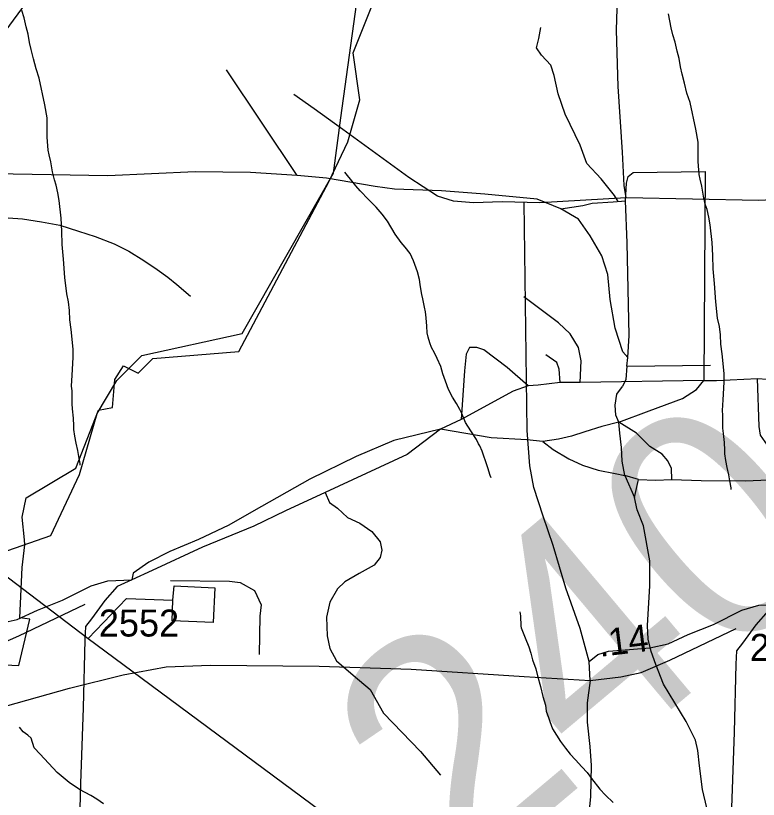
# Model space of a CAD drawing. Extents: x 2169602 to 2449496, y 721995 to 810662.
# Drawn here: x 2389464 to 2392905, y 779703 to 783332 of the extents above; entities that cross this region are included whole.
import ezdxf

# ---------------------------------------------------------------- set-up
doc = ezdxf.new("R2010")
doc.units = 0
doc.layers.add('Default', color=7, linetype='Continuous')

msp = doc.modelspace()

# ---------------------------------------------------------------- linework, layer by layer
at = {"layer": 'Default'}
for p, q in [((2390767.4, 782591.8), (2390440.9, 783081.9)), ((2392292.4, 782488.7), (2391892.3, 782465.8)), ((2392296, 781709.4), (2392682.9, 781713.6)), ((2392710.6, 781642.8), (2392901.1, 781652.6)), ((2392901.1, 781652.6), (2393150.9, 781632.1)), ((2392079.3, 781632.8), (2391986, 781632.8)), ((2392651.5, 781642.2), (2392079.3, 781632.8)), ((2392651.5, 781642.2), (2392710.6, 781642.8)), ((2391527.3, 781461.6), (2391432.5, 781417.1)), ((2392349.1, 781183.9), (2392285.9, 781202.3)), ((2392285.9, 781202.3), (2392331.6, 781100.2)), ((2392331.6, 781100.2), (2392349.1, 781183.9)), ((2390897.3, 781124.1), (2390918, 781077.4)), ((2389398.4, 780753.2), (2389799.5, 780447.4)), ((2390002.2, 780719.1), (2389933.9, 780687.9)), ((2389799.5, 780447.4), (2389960.8, 780328.1)), ((2389960.8, 780328.1), (2391259.1, 779367.9)), ((2392124.9, 780252.7), (2392121.5, 780341.7))]:
    msp.add_line(p, q, dxfattribs=at)
for points in [[(2388625.4, 794491.7), (2388616.4, 794288.1), (2388616.4, 794167), (2388617.8, 794076.8), (2389691.7, 784332), (2389662.7, 783599.5), (2383058, 774616.8), (2382114, 771837.6)], [(2390970.9, 782858.9), (2391056.9, 783486.3), (2391080, 783534.1)], [(2389158, 780337.7), (2389478.2, 780322.4), (2389528.7, 780537.6), (2389483, 780543.1), (2389494.2, 780775.9), (2389507, 780882), (2389504.7, 780904.4), (2389494.7, 781009.2), (2389513, 781098.9), (2389742.2, 781236.6), (2389848.2, 781505.9), (2389912.5, 781517.6), (2389924, 781647.5), (2389964.2, 781711.2), (2390031.7, 781676.5), (2390099.5, 781744.7), (2390498, 781776.4), (2390850.5, 782441.4), (2390917, 782566.7), (2391003.2, 782747.7), (2391057.7, 782942.2), (2391027, 783160), (2391138.5, 783440.2)], [(2389158, 780337.7), (2389478.2, 780322.4), (2389528.7, 780537.6), (2389483, 780543.1), (2389494.2, 780775.9), (2389507, 780882), (2389504.7, 780904.4), (2389494.7, 781009.2), (2389513, 781098.9), (2389742.2, 781236.6), (2389848.2, 781505.9), (2389912.5, 781517.6), (2389924, 781647.5), (2389964.2, 781711.2), (2390031.7, 781676.5), (2390099.5, 781744.7), (2390498, 781776.4), (2390850.5, 782441.4), (2390917, 782566.7), (2391003.2, 782747.7), (2391057.7, 782942.2), (2391027, 783160), (2391138.5, 783440.2)], [(2392292.4, 782488.7), (2392282.7, 782545.1), (2392274.9, 782700.7), (2392255.4, 783004.1), (2392247.7, 783264.7), (2392251.6, 783416.4)], [(2389762.9, 781251), (2389762.5, 781258.7), (2389756.7, 781290.8), (2389752, 781318.7), (2389744, 781352.8), (2389737.9, 781384.5), (2389734, 781416.4), (2389733.6, 781432.7), (2389731.5, 781468.7), (2389727, 781510.8), (2389725.2, 781534.5), (2389725, 781594.6), (2389722.5, 781616.5), (2389726.2, 781666.6), (2389730.1, 781748.4), (2389730.1, 781786.5), (2389727.8, 781818.5), (2389721.1, 781878.3), (2389715.1, 781924.2), (2389712.9, 781966.4), (2389708.5, 782006.4), (2389700.3, 782044.1), (2389691.7, 782120.1), (2389685.4, 782204.2), (2389679.2, 782272), (2389678.4, 782334.2), (2389674.5, 782394), (2389665.5, 782476.1), (2389659.5, 782511.9), (2389651.5, 782547.5), (2389643.1, 782571.5), (2389635.1, 782609.7), (2389626.5, 782655.6), (2389618.7, 782687.6), (2389614.8, 782709.7), (2389610.3, 782769.6), (2389610.3, 782815.4), (2389609.5, 782859.3), (2389599.3, 782919.4), (2389572.6, 783043.4), (2389558.2, 783087), (2389546.4, 783133), (2389535.9, 783175.1), (2389527.9, 783208.8), (2389521.5, 783246.7), (2389513.1, 783280.8), (2389503.1, 783322.8), (2389493, 783356.8)], [(2392778.7, 781138.2), (2392778.3, 781145.9), (2392772.6, 781178), (2392767.8, 781205.9), (2392759.9, 781240), (2392753.7, 781271.7), (2392749.8, 781303.6), (2392749.4, 781319.8), (2392747.3, 781355.8), (2392742.8, 781397.9), (2392741, 781421.7), (2392740.8, 781481.8), (2392738.3, 781503.6), (2392742, 781553.8), (2392745.9, 781635.5), (2392745.9, 781673.7), (2392743.7, 781705.7), (2392736.9, 781765.5), (2392730.9, 781811.4), (2392728.7, 781853.5), (2392724.4, 781893.5), (2392716.2, 781931.3), (2392707.6, 782007.2), (2392701.2, 782091.4), (2392695.1, 782159.2), (2392694.2, 782221.4), (2392690.3, 782281.2), (2392681.3, 782363.3), (2392675.4, 782399), (2392667.4, 782434.7), (2392659, 782458.7), (2392651, 782496.8), (2392642.4, 782542.7), (2392634.6, 782574.8), (2392630.7, 782596.9), (2392626.2, 782656.7), (2392626.2, 782702.6), (2392625.3, 782746.5), (2392615.1, 782806.5), (2392588.4, 782930.6), (2392574.1, 782974.2), (2392562.2, 783020.1), (2392551.7, 783062.3), (2392543.7, 783096), (2392537.4, 783133.8), (2392529, 783167.9), (2392518.9, 783210), (2392508.9, 783244), (2392500.7, 783275.7), (2392488.2, 783341.6)], [(2392255.1, 782472.1), (2392238.4, 782499.7), (2392176.2, 782577.5), (2392110.1, 782647.5), (2392079, 782733.1), (2392009, 782877), (2391977.9, 782970.3), (2391958.5, 783055.9), (2391942.9, 783102.6), (2391900.2, 783149.3), (2391876.8, 783184.3), (2391888.5, 783227.1), (2391896.3, 783277.6)], [(2390979.7, 782804.8), (2390846.5, 782901.5), (2390753.2, 782967.6)], [(2389426.9, 780855.9), (2389626.9, 780924), (2389758.9, 781206.8), (2389840.9, 781490.5), (2389932, 781642.8), (2390047.8, 781758.5), (2390513.9, 781860.5), (2390935.9, 782603.1), (2390970.9, 782858.9)], [(2391892.3, 782465.8), (2391717.3, 782469.7), (2391585.2, 782465.8), (2391491.9, 782473.6), (2391418, 782497), (2391285.8, 782582.5), (2390979.7, 782804.8)], [(2390767.4, 782591.8), (2390551.7, 782605.4), (2390295.1, 782609.3), (2389890.8, 782589.9), (2389276.5, 782601.5)], [(2391667.3, 781192.3), (2391663, 781202.3), (2391651.1, 781238.1), (2391640.9, 781270.1), (2391633.1, 781292), (2391624.7, 781316), (2391614.6, 781340.2), (2391608.7, 781350), (2391598.8, 781369.8), (2391572.4, 781409.9), (2391548, 781447.6), (2391530.4, 781489.6), (2391522, 781507.6), (2391506.2, 781535.5), (2391487.7, 781565.4), (2391469.5, 781601.4), (2391455.3, 781639.3), (2391443.2, 781673.2), (2391433.2, 781707.1), (2391417, 781745.3), (2391404.7, 781771.1), (2391390.7, 781795.1), (2391382.5, 781817), (2391374.5, 781843), (2391370.2, 781863.1), (2391368.4, 781895), (2391366.1, 781932.6), (2391362.4, 781960.8), (2391357.9, 781982.6), (2391353.8, 782004.7), (2391349.7, 782020.7), (2391345.4, 782040.9), (2391341.7, 782066.6), (2391337.4, 782086.7), (2391335.4, 782110.5), (2391325.3, 782146.5), (2391307.3, 782196.3), (2391290.9, 782230.4), (2391268.5, 782260.2), (2391250.5, 782282.4), (2391222.4, 782319.9), (2391186.5, 782380.1), (2391161.9, 782413.8), (2391133.6, 782445.6), (2391114.1, 782465.7), (2391097.9, 782481.5), (2391059.6, 782521.4), (2391039.7, 782545), (2391027.6, 782559), (2390989.2, 782607)], [(2392289.8, 782474.3), (2392293.7, 782556), (2392301.5, 782587.1), (2392324.8, 782606.5), (2392659.1, 782610.4), (2392651.5, 781642.2)], [(2391989.2, 782437.2), (2391879.3, 782482.9), (2391638.2, 782506.2), (2391436.1, 782521.8), (2391218.4, 782529.6), (2391129, 782541.2), (2390903.5, 782580.1), (2390767.4, 782591.8)], [(2393783.3, 782479), (2393567.5, 782492.6), (2393310.9, 782496.5), (2392906.6, 782477), (2392292.4, 782488.7)], [(2392121.5, 780341.7), (2392078.7, 780493.4), (2392012.6, 780680.1), (2391954.3, 780878.5), (2391907.7, 781014.7), (2391864.9, 781146.9), (2391845.5, 781248), (2391833.8, 781411.4), (2391820.2, 782467.4)], [(2391989.2, 782437.2), (2392091.2, 782452.8), (2392135.3, 782464.6), (2392232.6, 782470.7), (2392289.8, 782474.3)], [(2392306.1, 781851.8), (2392297.3, 782280.2), (2392289.8, 782474.3)], [(2392300.2, 781748.7), (2392276.9, 781776), (2392241.9, 781884.9), (2392218.6, 782017.1), (2392206.9, 782133.8), (2392179.7, 782219.4), (2392125.3, 782312.8), (2392070.8, 782390.5), (2391989.2, 782437.2)], [(2389383, 782398.9), (2389495.1, 782391.4), (2389583.2, 782377.8), (2389669.1, 782362.2), (2389755.3, 782334.7), (2389831.4, 782308.9), (2389919.5, 782275.3), (2389987.6, 782241.5), (2390057.7, 782197.9), (2390120, 782156.2), (2390168.1, 782120.5), (2390210.2, 782086.6), (2390274.5, 782032.9)], [(2392079.3, 781632.8), (2392083.2, 781733.9), (2392071.5, 781796.2), (2392032.7, 781858.4), (2391978.2, 781909), (2391818.8, 782029.6)], [(2392296, 781709.4), (2392300.2, 781748.7), (2392306.1, 781851.8)], [(2391838.3, 781617.2), (2391741.1, 781702.8), (2391632.2, 781784.5), (2391601.1, 781796.2), (2391566.2, 781796.2), (2391550.6, 781765), (2391542.8, 781687.3), (2391527.3, 781461.6)], [(2391986, 781632.8), (2391982.1, 781695), (2391970.5, 781726.1), (2391919.9, 781761.2)], [(2392296, 781709.4), (2392290.2, 781647.4), (2392275.5, 781615)], [(2393020.3, 781184.9), (2392990.5, 781273.3), (2392947.8, 781343.3), (2392914.7, 781390), (2392908.9, 781428.9), (2392901.1, 781652.6)], [(2391838.3, 781617.2), (2391768.3, 781593.9), (2391527.3, 781461.6)], [(2391986, 781632.8), (2391884.9, 781621.1), (2391838.3, 781617.2)], [(2392258.7, 781449.3), (2392398.4, 781502.8), (2392552.7, 781560), (2392618.4, 781601.4), (2392651.5, 781642.2)], [(2392258.7, 781449.3), (2392245.1, 781482.4), (2392241.2, 781529.1), (2392249, 781579.6), (2392275.5, 781615)], [(2392258.7, 781449.3), (2392179, 781429.9), (2392101.2, 781404.6), (2392039, 781385.1), (2391978.8, 781371.5), (2391906.9, 781359.9)], [(2392285.9, 781202.3), (2392274.2, 781268.5), (2392270.4, 781332.6), (2392262.6, 781398.8), (2392258.7, 781449.3)], [(2392503.6, 781184.8), (2392501.7, 781235.4), (2392486.1, 781270.4), (2392458.9, 781301.5), (2392402.5, 781336.5), (2392340.3, 781398.8), (2392258.7, 781449.3)], [(2391432.5, 781417.1), (2391216.1, 781365.2), (2391041.2, 781291.3), (2390827.4, 781186.3), (2390566.9, 781038.5), (2390450.7, 780971.9), (2390310.8, 780905.8), (2390178.6, 780851.3), (2390081.4, 780800.7), (2390007.6, 780750.2), (2390002.2, 780719.1)], [(2391432.5, 781417.1), (2391278, 781299.1), (2390897.3, 781124.1)], [(2391906.9, 781359.9), (2391832.4, 781368.3), (2391666.8, 781377), (2391432.5, 781417.1)], [(2391906.9, 781359.9), (2391953.5, 781322.9), (2392027.4, 781280.1), (2392089.6, 781250.9), (2392163.4, 781227.6), (2392241.2, 781212.1), (2392285.9, 781202.3)], [(2392349.1, 781183.9), (2392427.8, 781180.9), (2392503.6, 781184.8)], [(2392503.6, 781184.8), (2392640.6, 781180), (2392846.7, 781178), (2393020.3, 781184.9)], [(2390897.3, 781124.1), (2390714.6, 781038.5), (2390566.9, 780968.5), (2390329.7, 780871.2), (2390096.5, 780762.3), (2390002.2, 780719.1)], [(2390918, 781077.4), (2390954.2, 781051.6), (2391000.8, 781008.8), (2391059.1, 780981.6), (2391113.6, 780942.7), (2391152.4, 780896), (2391160.2, 780857.1), (2391152.4, 780822.1), (2391125.2, 780787.1), (2391055.3, 780748.2), (2390989.2, 780709.3), (2390954.2, 780678.2), (2390919.2, 780616), (2390903.6, 780546), (2390907.5, 780460.4), (2390919.2, 780402), (2390950.3, 780343.7), (2391028, 780277.6), (2391105.8, 780211.4), (2391168, 780102.5), (2391339, 779923.6), (2391432.4, 779814.7)], [(2392738.8, 779385.8), (2392733.9, 779458.7), (2392702.8, 779552.1), (2392665.9, 779662.9), (2392646.5, 779748.5), (2392632.9, 779857.4), (2392625.1, 779929.4), (2392613.4, 779976.1), (2392570.7, 780063.6), (2392465.7, 780236.7), (2392429.7, 780327.1), (2392408.4, 780387.4), (2392394.8, 780443.8), (2392390.9, 780508), (2392402.5, 780690.8), (2392402.5, 780807.5), (2392372.4, 780969.9), (2392343.2, 781043.8), (2392331.6, 781100.2)], [(2389105.6, 780454.6), (2389144.5, 780485.7), (2389195.1, 780501.2), (2389292.3, 780509), (2389385.6, 780516.8), (2389471.1, 780536.2), (2389564.4, 780579), (2389681, 780625.7), (2389813.2, 780691.8), (2389890.9, 780715.2), (2390002.2, 780719.1)], [(2390180.8, 780716.2), (2390454.7, 780713.1), (2390504.5, 780706.9), (2390569.8, 780669.6), (2390600.9, 780604.2), (2390594.7, 780551.3), (2390591.6, 780373.8)], [(2389933.9, 780687.9), (2389877.3, 780623.8), (2389815.1, 780538.2), (2389787.9, 780503.2), (2389784, 780440.9), (2389776.3, 780125.9), (2389764.6, 779775.8), (2389752.9, 779367.4), (2389752.9, 779254.6), (2389760.7, 779211.8), (2389760.7, 779192.3)], [(2390192.5, 780624.9), (2390198.2, 780691), (2390386.2, 780681.8), (2390379, 780521.9), (2390188.9, 780529), (2390192.5, 780624.9)], [(2389109.1, 780365.6), (2389252.4, 780382.3), (2389346.6, 780403.3), (2389478.4, 780459.8), (2389786.1, 780606.4)], [(2389799.5, 780447.4), (2389976.7, 780632.1), (2390192.5, 780624.9)], [(2392121.5, 780341.7), (2392160.4, 780372.8), (2392210.9, 780388.4), (2392308.1, 780396.2), (2392401.4, 780404), (2392486.9, 780423.4), (2392580.2, 780466.2), (2392696.8, 780512.9), (2392829, 780579), (2392906.8, 780602.3), (2393018, 780606.3)], [(2391799.7, 780570.6), (2391802.1, 780552.3), (2391804.4, 780504.6), (2391806.4, 780496.5), (2391824.7, 780450.8), (2391840.7, 780409), (2391850.9, 780379.1), (2391858.7, 780349.1), (2391873.5, 780307.1), (2391881.3, 780275.1), (2391895.4, 780225.1), (2391905.7, 780179.3), (2391918.2, 780139.3), (2391922.5, 780111.5), (2391932.7, 780081.5), (2391938.7, 780063.6), (2391951, 780029.7), (2391988.9, 779970), (2392011.1, 779939.9), (2392033.4, 779912.2), (2392057.4, 779886.2), (2392087.6, 779852.4), (2392112.2, 779826.5), (2392132.1, 779798.7), (2392170.2, 779749.1), (2392196.7, 779721.2), (2392232.5, 779687.3)], [(2392949.7, 780575), (2392893.2, 780510.9), (2392831, 780425.4), (2392803.7, 780390.3), (2392799.9, 780328.1), (2392792.1, 780013), (2392780.4, 779663), (2392768.8, 779254.5), (2392768.8, 779141.7), (2392776.5, 779098.9), (2392776.5, 779079.5)], [(2392124.9, 780252.7), (2392268.2, 780269.5), (2392362.4, 780290.4), (2392494.3, 780347), (2392801.9, 780493.6)], [(2389316.4, 780106.1), (2389714, 780217.1), (2389962, 780280), (2390160.8, 780315.6), (2390365.9, 780323.9), (2390870.3, 780319.8), (2391296.1, 780305.1), (2391819.3, 780271.6), (2392124.9, 780252.7)], [(2392124.9, 780252.7), (2392111.3, 780150.1), (2392111.3, 780060.1), (2392123.8, 779947), (2392130.1, 779859), (2392127, 779714.5), (2392097.7, 779429.7), (2392080.9, 779174.2), (2392046.4, 778751.2), (2392040.1, 778577.3), (2392014, 778311.4), (2392007.7, 778162.7), (2391986.8, 778064.2), (2391924, 777923.9), (2391758.6, 777695.7), (2391322.3, 777109.3), (2391098.4, 776793), (2390959.2, 776560.6), (2390739.5, 776148), (2390579.4, 775903), (2390516.6, 775766.9), (2390499.8, 775687.3), (2390514, 775634.9)], [(2389870.3, 779681), (2389840.5, 779703), (2389812, 779720.6), (2389760.1, 779748.7), (2389712.2, 779780.3), (2389655.8, 779826.2), (2389577.2, 779911.9), (2389549.6, 779941.6), (2389535.2, 779985.6), (2389520.8, 779999.5), (2389498.9, 780015.4), (2389480.9, 780037.2)]]:
    msp.add_lwpolyline(points, dxfattribs=at)

# ---------------------------------------------------------------- texts
for s, height, rotation, p in [('240', 1066.27, 40, (2391515, 779291.6)), ('.14', 125, 6.957, (2392170.5, 780362.4))]:
    msp.add_text(s, height=height, rotation=rotation, dxfattribs=at).set_placement(p)
for p in [(2389849.3, 780456.7), (2392865.1, 780343.9)]:
    msp.add_text('2552', height=125, dxfattribs=at).set_placement(p)

doc.saveas('drawing.dxf')
